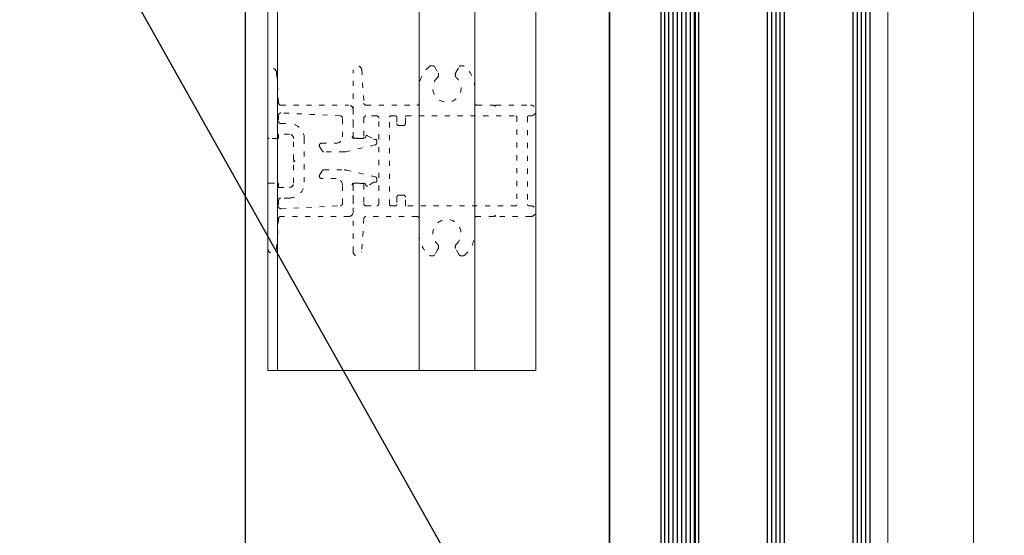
# Model space of a CAD drawing. Extents: x 4615668 to 9294084, y 5325188 to 10688993.
# Tile 284 of 656: x 4639498 to 4639521, y 5327760 to 5327772. Entities that reach past the tile are written whole.
import ezdxf

# ---------------------------------------------------------------- set-up
doc = ezdxf.new("R2010")
doc.units = 0
doc.header["$MEASUREMENT"] = 0
doc.linetypes.add('ACAD_ISO03W100', pattern=[30, 12, -18])
for name, color, linetype, lineweight in [('.kotwy', 6, 'Continuous', 5), ('00_przerywana', 10, 'ACAD_ISO03W100', 5), ('A_wymiary', 152, 'Continuous', 5), ('K-OPISY', 252, 'Continuous', 15)]:
    doc.layers.add(name, color=color, linetype=linetype, lineweight=lineweight)
for name, color, linetype in [('CrossSectionsGlass', 7, 'Continuous'), ('CrossSectionsProfils', 7, 'Continuous'), ('DIM', 7, 'Continuous')]:
    doc.layers.add(name, color=color, linetype=linetype)
doc.styles.add('Arial Narrow 20', font='arial.ttf', dxfattribs={"height": 20})
doc.styles.add('Simplex', font='simplex.shx')
doc.dimstyles.new('1do100 ok', dxfattribs={"dimscale": 0.5, "dimtxt": 12, "dimasz": 25, "dimexe": 20, "dimexo": 0, "dimgap": 5, "dimtad": 1, "dimdec": 0, "dimzin": 9, "dimtxsty": 'Arial Narrow 20', "dimblk": 'ARCHTICK', "dimcen": 3, "dimdle": 20, "dimclrd": 256, "dimclre": 256, "dimclrt": 256, "dimadec": 0, "dimazin": 2, "dimtfac": 1, "dimtdec": 0, "dimtix": 1, "dimtmove": 2, "dimatfit": 3, "dimldrblk": 'NONE', "dimfxl": 0, "dimtvp": 1, "dimtolj": 1, "dimtzin": 0, "dimlwd": 5, "dimlwe": 5, "dimarcsym": 0})
doc.dimstyles.new('1do50', dxfattribs={"dimscale": 5, "dimtxt": 2.5, "dimasz": 2.5, "dimexe": 2.5, "dimexo": 0.5, "dimgap": 1, "dimtad": 1, "dimdec": 1, "dimrnd": 0.5, "dimzin": 12, "dimdsep": 46, "dimtxsty": 'Simplex', "dimblk": 'OBLIQUE', "dimcen": 0.5, "dimdle": 2.5, "dimclrd": 256, "dimclre": 256, "dimclrt": 256, "dimadec": 1, "dimazin": 3, "dimtfac": 1, "dimtdec": 1, "dimtix": 1, "dimtmove": 0, "dimatfit": 3, "dimfxl": 0, "dimtolj": 1, "dimtzin": 0, "dimarcsym": 0})

# ---------------------------------------------------------------- blocks, each defined once
blk = doc.blocks.new('hhhthty')
at = {"layer": '.kotwy'}
for points in [[(4665304.263519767, 5319369.830705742), (4665352.570230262, 5319369.830682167), (4665352.570352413, 5319569.830682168), (4665366.863580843, 5319569.830680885), (4665366.863580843, 5319569.830680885), (4665304.26364192, 5319569.830705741)], [(4665306.51306691, 5319369.830705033), (4665339.563580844, 5319369.830705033), (4665339.563580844, 5319569.830688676), (4665306.51306691, 5319569.830688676)], [(4665352.570294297, 5319569.830684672), (4665366.863580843, 5319569.830684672), (4665366.863580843, 5319369.830679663), (4665352.570294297, 5319369.830679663)]]:
    blk.add_lwpolyline(points, close=True, dxfattribs=at)
at = {"layer": '00_przerywana', "ltscale": 0.1}
for points in [[(4665310.263580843, 5319413.602739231), (4665310.263580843, 5319418.552739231), (4665310.513580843, 5319418.802739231), (4665310.263580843, 5319419.052739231), (4665310.263580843, 5319424.00273923, 0.414213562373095), (4665309.263580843, 5319425.00273923), (4665306.763580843, 5319425.00273923), (4665306.763580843, 5319424.302739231, -0.4142135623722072), (4665306.463580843, 5319424.00273923), (4665304.563580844, 5319424.00273923, -0.414213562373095), (4665304.263580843, 5319424.302739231), (4665304.263580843, 5319439.402739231, -0.9656983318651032), (4665306.261146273, 5319439.472475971), (4665306.764798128, 5319432.26787086, 0.3939161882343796), (4665307.263580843, 5319431.802739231), (4665323.163580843, 5319431.802739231, -0.414213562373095), (4665324.163580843, 5319430.802739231), (4665324.163580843, 5319424.649149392, -0.2679491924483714), (4665324.063580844, 5319424.475944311, 0.767326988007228), (4665324.163580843, 5319424.102739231), (4665326.963580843, 5319424.102739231), (4665327.110117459, 5319424.505345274, -0.466307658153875), (4665327.542025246, 5319424.662546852), (4665329.031255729, 5319423.802739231), (4665329.463580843, 5319423.802739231, -0.4142135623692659), (4665329.663580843, 5319423.602739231), (4665329.663580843, 5319423.00273923, -0.3492156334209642), (4665329.276056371, 5319422.515554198), (4665322.512218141, 5319420.953999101, -0.05678411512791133), (4665322.062316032, 5319420.902739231), (4665317.340931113, 5319420.902739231, -0.2679491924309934), (4665316.90791841, 5319421.152739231), (4665316.330568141, 5319422.152739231, -0.5773502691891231), (4665316.763580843, 5319422.902739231), (4665320.163580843, 5319422.902739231, 0.414213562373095), (4665321.663580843, 5319424.402739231), (4665321.663580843, 5319428.802739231, 0.3995516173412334), (4665321.188728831, 5319429.302106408), (4665307.28872883, 5319430.002106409, 0.4290291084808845), (4665306.763580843, 5319429.50273923), (4665306.763580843, 5319428.00273923, 0.414213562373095), (4665307.263580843, 5319427.50273923), (4665309.263580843, 5319427.50273923, -0.4142135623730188), (4665312.763580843, 5319424.00273923), (4665312.763580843, 5319413.602739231, -0.4142135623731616), (4665309.263580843, 5319410.102739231), (4665307.263580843, 5319410.102739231, 0.4142135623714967), (4665306.763580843, 5319409.602739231), (4665306.763580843, 5319408.102739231, 0.4290291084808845), (4665307.28872883, 5319407.603372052), (4665321.188728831, 5319408.303372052, 0.3995516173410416), (4665321.663580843, 5319408.802739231), (4665321.663580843, 5319413.20273923, 0.4142135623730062), (4665320.163580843, 5319414.70273923), (4665316.763580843, 5319414.70273923, -0.57735026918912), (4665316.330568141, 5319415.45273923), (4665316.90791841, 5319416.45273923, -0.267949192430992), (4665317.340931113, 5319416.70273923), (4665322.062316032, 5319416.70273923, -0.05678411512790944), (4665322.512218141, 5319416.65147936), (4665329.276056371, 5319415.089924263, -0.3492156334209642), (4665329.663580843, 5319414.602739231), (4665329.663580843, 5319414.00273923, -0.4142135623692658), (4665329.463580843, 5319413.802739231), (4665329.031255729, 5319413.802739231), (4665327.542025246, 5319412.942931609, -0.466307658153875), (4665327.110117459, 5319413.100133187), (4665326.963580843, 5319413.50273923), (4665324.163580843, 5319413.50273923, 0.7673269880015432), (4665324.063580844, 5319413.12953415, -0.2679491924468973), (4665324.163580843, 5319412.956329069), (4665324.163580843, 5319406.802739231, -0.414213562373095), (4665323.163580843, 5319405.802739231), (4665307.263580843, 5319405.802739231, 0.3939161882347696), (4665306.764798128, 5319405.337607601), (4665306.261146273, 5319398.13300249, -0.9656983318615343), (4665304.263580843, 5319398.20273923), (4665304.263580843, 5319413.302739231, -0.414213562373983), (4665304.563580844, 5319413.602739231), (4665306.463580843, 5319413.602739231, -0.414213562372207), (4665306.763580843, 5319413.302739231), (4665306.763580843, 5319412.602739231), (4665309.263580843, 5319412.602739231, 0.414213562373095)], [(4665326.663580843, 5319413.296082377), (4665326.663580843, 5319408.796082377, 0.414213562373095), (4665327.163580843, 5319408.296082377), (4665329.663580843, 5319408.296082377, 0.414213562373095), (4665330.163580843, 5319408.796082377), (4665330.163580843, 5319428.796082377, 0.414213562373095), (4665329.663580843, 5319429.296082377), (4665327.163580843, 5319429.296082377, 0.414213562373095), (4665326.663580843, 5319428.796082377), (4665326.663580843, 5319424.296082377, -0.4142135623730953), (4665326.363580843, 5319423.996082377), (4665324.463580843, 5319423.996082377, -0.414213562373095), (4665324.163580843, 5319424.296082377), (4665324.163580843, 5319439.996082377, -0.968287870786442), (4665326.16150527, 5319440.060478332), (4665326.66461863, 5319432.263884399, 0.3954628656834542), (4665327.163580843, 5319431.796082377), (4665339.063580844, 5319431.796082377, 0.414213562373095), (4665339.563580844, 5319432.296082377), (4665339.563580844, 5319435.796082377, -0.2288780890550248), (4665342.023168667, 5319440.887749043, -0.1692863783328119), (4665342.333969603, 5319440.996082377), (4665342.772684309, 5319440.996082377, -0.2679491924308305), (4665343.205697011, 5319440.746082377), (4665343.972528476, 5319439.417891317, -0.3470253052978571), (4665343.794195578, 5319438.191889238, 2.509845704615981), (4665348.332966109, 5319438.191889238, -0.3470253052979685), (4665348.15463321, 5319439.417891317), (4665348.921464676, 5319440.746082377, -0.2679491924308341), (4665349.354477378, 5319440.996082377), (4665349.793192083, 5319440.996082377, -0.1692863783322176), (4665350.10399302, 5319440.887749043, -0.2288780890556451), (4665352.563580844, 5319435.796082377), (4665352.563580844, 5319432.296082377, 0.414213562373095), (4665353.063580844, 5319431.796082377), (4665357.013580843, 5319431.796082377), (4665357.263580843, 5319431.546082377), (4665357.513580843, 5319431.796082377), (4665365.613580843, 5319431.796082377, -1), (4665365.613580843, 5319429.296082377), (4665365.163580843, 5319429.296082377, 0.4142135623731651), (4665364.863580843, 5319428.996082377), (4665364.863580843, 5319408.596082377, 0.4142135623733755), (4665365.163580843, 5319408.296082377), (4665365.613580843, 5319408.296082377, -1), (4665365.613580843, 5319405.796082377), (4665357.513580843, 5319405.796082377), (4665357.263580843, 5319406.046082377), (4665357.013580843, 5319405.796082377), (4665353.063580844, 5319405.796082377, 0.414213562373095), (4665352.563580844, 5319405.296082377), (4665352.563580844, 5319401.796082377, -0.2288780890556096), (4665350.10399302, 5319396.704415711, -0.1692863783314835), (4665349.793192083, 5319396.596082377), (4665349.354477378, 5319396.596082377, -0.2679491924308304), (4665348.921464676, 5319396.846082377), (4665348.15463321, 5319398.174273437, -0.3470253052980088), (4665348.332966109, 5319399.400275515, 2.509845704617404), (4665343.794195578, 5319399.400275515, -0.3470253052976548), (4665343.972528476, 5319398.174273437), (4665343.205697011, 5319396.846082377, -0.2679491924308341), (4665342.772684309, 5319396.596082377), (4665342.333969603, 5319396.596082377, -0.1692863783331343), (4665342.023168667, 5319396.704415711, -0.2288780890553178), (4665339.563580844, 5319401.796082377), (4665339.563580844, 5319405.296082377, 0.414213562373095), (4665339.063580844, 5319405.796082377), (4665327.163580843, 5319405.796082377, 0.3954628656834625), (4665326.66461863, 5319405.328280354), (4665326.16150527, 5319397.531686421, -0.9682878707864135), (4665324.163580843, 5319397.596082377), (4665324.163580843, 5319413.296082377, -0.4142135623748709), (4665324.463580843, 5319413.596082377), (4665326.363580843, 5319413.596082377, -0.4142135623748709)], [(4665334.363580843, 5319428.996082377), (4665334.363580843, 5319427.546082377, 0.414213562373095), (4665334.863580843, 5319427.046082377), (4665335.863580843, 5319427.046082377, 0.414213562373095), (4665336.363580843, 5319427.546082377), (4665336.363580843, 5319429.096082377, -0.4142135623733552), (4665336.563580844, 5319429.296082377), (4665362.163580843, 5319429.296082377, -0.4142135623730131), (4665362.363580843, 5319429.096082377), (4665362.363580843, 5319408.496082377, -0.4142135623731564), (4665362.163580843, 5319408.296082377), (4665336.563580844, 5319408.296082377, -0.4142135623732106), (4665336.363580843, 5319408.496082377), (4665336.363580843, 5319410.296082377, 0.414213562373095), (4665335.863580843, 5319410.796082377), (4665334.863580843, 5319410.796082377, 0.414213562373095), (4665334.363580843, 5319410.296082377), (4665334.363580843, 5319408.596082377, -0.414213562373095), (4665334.063580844, 5319408.296082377), (4665332.963580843, 5319408.296082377, -0.4142135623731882), (4665332.663580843, 5319408.596082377), (4665332.663580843, 5319428.996082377, -0.4142135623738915), (4665332.963580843, 5319429.296082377), (4665334.063580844, 5319429.296082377, -0.4142135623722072)]]:
    blk.add_lwpolyline(points, format="xyb", close=True, dxfattribs=at)
blk = doc.blocks.new('G$CF6DD062E')
at = {"layer": 'A_wymiary', "ltscale": 40}
for points in [[(847.1561656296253, 635.3168338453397), (762.1561656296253, 635.3168338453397), (762.1561656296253, 6965.31683384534), (847.1561656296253, 6965.31683384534)], [(847.1561656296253, 6965.31683384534), (867.1561656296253, 6965.31683384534), (867.1561656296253, 635.3168338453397), (847.1561656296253, 635.3168338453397)]]:
    blk.add_lwpolyline(points, close=True, dxfattribs=at)
blk.add_lwpolyline([(762.1561656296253, 6965.31683384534), (762.1561656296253, 635.3168338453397), (762.1561656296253, 295.3168338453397), (831.6271347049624, 295.3168338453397), (831.6271347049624, 606.9148451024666, 0.02932529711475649), (831.4048230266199, 607.6094750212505), (826.8692153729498, 612.1449351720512, -0.1989123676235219), (825.6975965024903, 614.9733432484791), (825.6972657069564, 635.3164889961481), (828.6972657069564, 635.3165377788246), (828.6947056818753, 616.316688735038, 0.41425779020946), (829.6947219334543, 615.3165539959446), (830.6975909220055, 615.3165703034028, 0.4442187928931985), (831.656423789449, 616.3165858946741), (831.6561148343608, 635.3165858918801), (831.6561148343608, 635.3165858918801), (867.1561656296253, 635.3168338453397), (867.1561656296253, 6965.31683384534)], format="xyb", close=True, dxfattribs=at)
blk.add_lwpolyline([(912.1539956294, 635.3267478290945), (932.1539956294, 635.3267478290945), (932.1539956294, 6965.307329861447), (912.1539467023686, 6965.307329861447), (912.1539956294, 635.6913878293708)], dxfattribs=at)
at = {"layer": 'CrossSectionsGlass'}
for p, q in [((859.153983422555, 6928.81683384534), (859.153983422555, 4271.81683384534)), ((859.9539834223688, 6929.31683384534), (859.9539834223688, 4271.31683384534)), ((860.9539834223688, 6929.31683384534), (860.9539834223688, 4271.31683384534)), ((861.9539834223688, 6929.31683384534), (861.9539834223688, 4271.31683384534)), ((862.9539834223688, 6929.31683384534), (862.9539834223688, 4271.31683384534)), ((863.9539834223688, 6929.31683384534), (863.9539834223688, 4271.31683384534)), ((864.9539834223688, 6929.31683384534), (864.9539834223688, 4271.31683384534)), ((865.9539834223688, 6929.31683384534), (865.9539834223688, 4271.31683384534)), ((866.9539834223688, 6929.31683384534), (866.9539834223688, 4271.31683384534)), ((867.9539834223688, 6928.81683384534), (867.9539834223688, 4271.81683384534)), ((883.9539834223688, 6928.81683384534), (883.9539834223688, 4271.81683384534)), ((884.9539834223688, 6929.31683384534), (884.9539834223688, 4271.31683384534)), ((885.9539834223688, 6929.31683384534), (885.9539834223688, 4271.31683384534)), ((886.9539834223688, 6929.31683384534), (886.9539834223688, 4271.31683384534)), ((887.9539834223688, 6928.81683384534), (887.9539834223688, 4271.81683384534)), ((903.9539834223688, 6928.81683384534), (903.9539834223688, 4271.81683384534)), ((904.9539834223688, 6929.31683384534), (904.9539834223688, 4271.31683384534)), ((905.9539834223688, 6929.31683384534), (905.9539834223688, 4271.31683384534)), ((906.9539834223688, 6929.31683384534), (906.9539834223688, 4271.31683384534)), ((907.9539834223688, 6928.81683384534), (907.9539834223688, 4271.81683384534))]:
    blk.add_line(p, q, dxfattribs=at)
at = {"layer": 'CrossSectionsProfils', "ltscale": 40}
blk.add_lwpolyline([(831.6249647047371, 295.3168338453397), (762.1561656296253, 295.3168338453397), (762.1561656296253, 6965.316833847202), (847.1552956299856, 6965.316833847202), (847.1552956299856, 635.3168338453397)], dxfattribs=at)
blk.add_lwpolyline([(847.1552956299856, 6965.316833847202), (867.1539956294, 6965.316833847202), (867.1539956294, 635.3168338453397), (847.1552956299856, 635.3168338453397)], close=True, dxfattribs=at)
at = {"layer": 'CrossSectionsProfils'}
blk.add_blockref('hhhthty', (-4664536.884526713, -5312594.403205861), dxfattribs=at)
blk = doc.blocks.new('_Oblique')
at = {"color": 0, "linetype": 'ByBlock', "lineweight": -2}
blk.add_line((-0.5, -0.5), (0.5, 0.5), dxfattribs=at)
blk = doc.blocks.new('_ArchTick')
at = {"color": 0, "linetype": 'ByBlock', "const_width": 0.15}
blk.add_lwpolyline([(-0.5, -0.5), (0.5, 0.5)], dxfattribs=at)
blk = doc.blocks.new('*D5685')
at = {"layer": 'Defpoints', "color": 0}
for p in [(4639513.782944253, 5327784.967502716), (4639627.69944717, 5327784.967502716), (4639498.783488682, 5327149.96745724)]:
    blk.add_point(p, dxfattribs=at)
at = {"layer": 'DIM', "lineweight": 5, "ltscale": 40}
for p, q in [((4639627.69944717, 5327139.96745724), (4639627.69944717, 5327794.967502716)), ((4639513.782944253, 5327784.967502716), (4639637.69944717, 5327784.967502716)), ((4639498.783488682, 5327149.96745724), (4639637.69944717, 5327149.96745724))]:
    blk.add_line(p, q, dxfattribs=at)
at = {"layer": 'DIM', "linetype": 'ByBlock', "lineweight": 5, "xscale": 12.5, "yscale": 12.5, "zscale": 12.5}
for p, rotation in [((4639627.69944717, 5327784.967502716), 90), ((4639627.69944717, 5327149.96745724), 270)]:
    blk.add_blockref('_ArchTick', p, dxfattribs=dict(at, rotation=rotation))
at = {"layer": 'DIM', "lineweight": 0, "ltscale": 40, "insert": (4639614.981166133, 5327467.467479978), "char_height": 20, "attachment_point": 5, "rotation": 90, "style": 'Arial Narrow 20'}
blk.add_mtext('\\A1;635', dxfattribs=at)
blk = doc.blocks.new('_None')

msp = doc.modelspace()

# ---------------------------------------------------------------- block references
at = {"layer": 'A_wymiary', "ltscale": 40, "xscale": 0.1, "yscale": 0.1, "zscale": 0.1}
msp.add_blockref('G$CF6DD062E', (4639427.167872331, 5327086.424751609), dxfattribs=at)

# ---------------------------------------------------------------- dimensions: what is measured, and where the dimension line sits
at = {"layer": 'DIM', "color": 1, "lineweight": 0, "ltscale": 40}
dim = msp.add_linear_dim(base=(4639627.69944717, 5327784.967502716), p1=(4639498.783488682, 5327149.96745724), p2=(4639513.782944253, 5327784.967502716), angle=90, dimstyle='1do100 ok', override={"dimfxl": 1, "dimfxlon": 0}, dxfattribs=at)
dim.commit()
dim.dimension.update_dxf_attribs({"geometry": '*D5685', "text_midpoint": (4639614.981166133, 5327467.467479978)})

# ---------------------------------------------------------------- leaders
at = {"layer": 'K-OPISY', "annotation_type": 0, "has_hookline": 1, "hookline_direction": 0, "text_width": 118.2857142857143}
msp.add_leader([(4639486.988929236, 5327797.209837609), (4639520.346936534, 5327737.835076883), (4639532.846936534, 5327737.835076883)], dimstyle='1do50', override={"dimgap": 1, "dimtad": 1}, dxfattribs=at)

doc.saveas('drawing.dxf')
